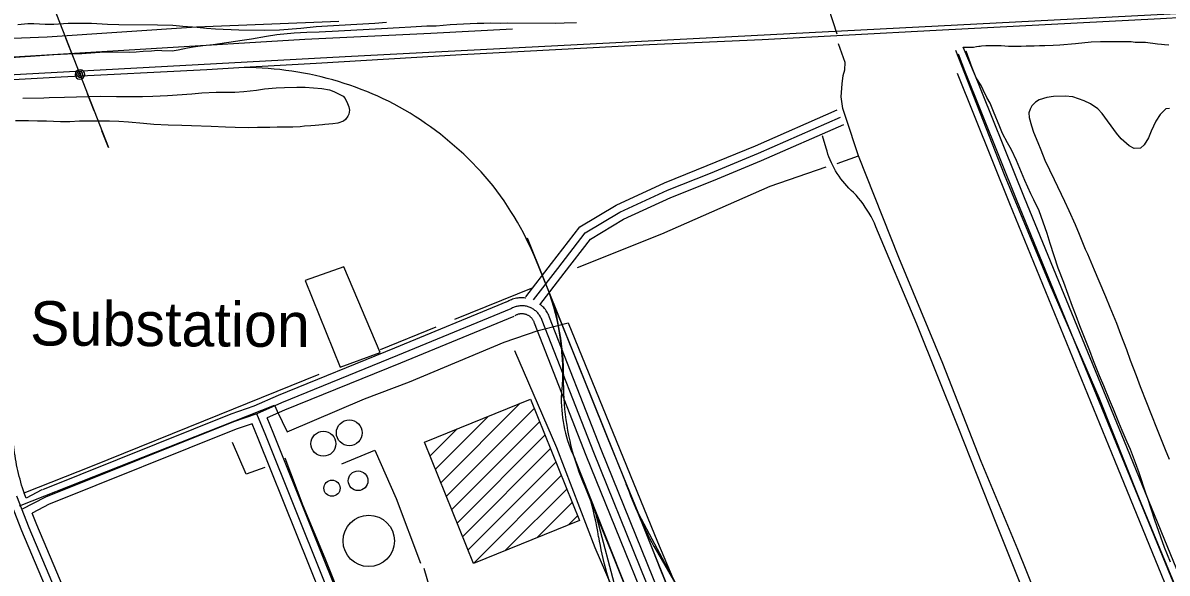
# Model space of a CAD drawing. Extents: x 3508733 to 3546731, y 546897 to 572481.
# Drawn here: x 3535729 to 3537874, y 568079 to 569109 of the extents above; entities that cross this region are included whole.
import ezdxf

# ---------------------------------------------------------------- set-up
doc = ezdxf.new("R2010")
doc.units = 0
for name, color, linetype in [('V-BLDG-OTLN', 7, 'Continuous'), ('V-DOMW-TANK', 7, 'Continuous'), ('V-DTCH-CNTR', 7, 'Continuous'), ('V-RAIL-TRAK', 7, 'Continuous'), ('V-ROAD-CNTR', 7, 'Continuous'), ('V-SITE-OTLN', 7, 'Continuous'), ('V-SITE-OTLN-IDEN', 7, 'Continuous'), ('V-SITE-VEGE', 7, 'Continuous'), ('V-TOPO-SHOR', 7, 'Continuous'), ('V-UTIL-LINE', 7, 'Continuous')]:
    doc.layers.add(name, color=color, linetype=linetype)

msp = doc.modelspace()

# ---------------------------------------------------------------- linework, layer by layer
at = {"layer": 'V-BLDG-OTLN'}
for p, q in [((3536512.6, 568247.8), (3536661.4, 568396.7)), ((3536522.8, 568222.7), (3536687.3, 568387.2)), ((3536502.4, 568273), (3536602, 568372.7)), ((3536532.9, 568197.5), (3536697.4, 568362)), ((3536492.2, 568298.2), (3536542.7, 568348.7)), ((3536543.1, 568172.3), (3536707.6, 568336.8)), ((3536553.3, 568147.2), (3536717.8, 568311.7)), ((3536563.5, 568122), (3536728, 568286.5)), ((3536573.7, 568096.8), (3536738.2, 568261.3)), ((3536633.1, 568120.9), (3536748.4, 568236.1)), ((3536692.4, 568144.9), (3536758.5, 568211)), ((3536751.8, 568168.9), (3536768.7, 568185.8))]:
    msp.add_line(p, q, dxfattribs=at)
msp.add_lwpolyline([(3536573.7, 568096.8), (3536481.8, 568324), (3536680.3, 568404.3), (3536772.2, 568177.2)], close=True, dxfattribs=at)
at = {"layer": 'V-DOMW-TANK'}
for centre, radius in [((3536340.7, 568341.3), 24.2), ((3536292.2, 568321), 23.4), ((3536308.3, 568237.6), 15.1), ((3536357.2, 568251.5), 18.4), ((3536377.3, 568139), 48.1)]:
    msp.add_circle(centre, radius, dxfattribs=at)
at = {"layer": 'V-DTCH-CNTR'}
for points in [[(3535581.8, 569075.4), (3535774.1, 569082.8), (3536054, 569101.5), (3536321.3, 569112)], [(3537991.6, 567798.3), (3537900.7, 568026.8), (3537820.8, 568220.1), (3537746.4, 568406.8), (3537655, 568618.5), (3537569, 568824.8), (3537478.1, 569057.2)], [(3537630.8, 567978.4), (3537553.7, 568172.4), (3537482, 568351.9), (3537404.6, 568545.1), (3537328.2, 568727.4), (3537325.4, 568733.8), (3537322.3, 568740.1), (3537319, 568746.3), (3537315.6, 568752.4), (3537311.9, 568758.4), (3537308.1, 568764.2), (3537304.1, 568770), (3537299.9, 568775.6), (3537295.5, 568781), (3537290.9, 568786.3), (3537286.2, 568791.5), (3537281.8, 568795.4), (3537277.6, 568799.5), (3537273.6, 568803.7), (3537269.7, 568808), (3537265.9, 568812.5), (3537262.3, 568817.1), (3537258.9, 568821.8), (3537255.7, 568826.7), (3537252.6, 568831.7), (3537249.8, 568836.8), (3537247.1, 568841.9), (3537244.5, 568847.2), (3537242.2, 568852.6), (3537240.1, 568858), (3537238.2, 568863.5), (3537236.4, 568869.1), (3537234.9, 568874.7), (3537227.8, 568897.3)]]:
    msp.add_lwpolyline(points, dxfattribs=at)
at = {"layer": 'V-RAIL-TRAK'}
msp.add_line((3537441.3, 569094.9), (3537115, 569077.5), dxfattribs=at)
for points in [[(3542061.1, 569325.6), (3541623.3, 569302.6), (3541608.8, 569301.8), (3541338, 569288), (3541067, 569275.2), (3541050.6, 569275.3), (3541034.3, 569275.5), (3541017.9, 569276), (3541001.5, 569276.7), (3540985.1, 569277.6), (3540968.8, 569278.7), (3540952.5, 569280), (3540936.1, 569281.5), (3540841.9, 569276.6), (3540707.3, 569269.6), (3540399.3, 569252.8), (3540092.5, 569236.8), (3539785, 569220.8), (3539425.5, 569201.2), (3539002.2, 569178.8), (3538593.6, 569156.8), (3538216.7, 569136.5), (3537861.5, 569116.9), (3537441.3, 569094.9)], [(3537115, 569077.5), (3536903.4, 569067.9), (3536550.9, 569049), (3536278.8, 569033.1)], [(3536278.8, 569033.1), (3536143.7, 569025.4), (3536073.8, 569021.3), (3535800.8, 569007.4), (3535598.3, 568996.4), (3535584.7, 568995.6), (3535417.6, 568986.7), (3535190.5, 568974.4), (3534881.4, 568957.6), (3534693.5, 568948.1), (3534541, 568939.5), (3534365.4, 568929.6), (3534150.5, 568918.4), (3533896.5, 568905.6), (3533722.6, 568896.5)], [(3536953.1, 568059.3), (3536883.4, 568189), (3536825, 568332.3), (3536761, 568490.9), (3536721.3, 568589.6), (3536713.5, 568608.9), (3536696.1, 568652.1), (3536691.8, 568663), (3536687.3, 568673.7), (3536682.6, 568684.4), (3536677.6, 568694.9), (3536672.5, 568705.4), (3536667.1, 568715.7), (3536661.6, 568726), (3536655.8, 568736.1), (3536649.9, 568746.2), (3536643.7, 568756.1), (3536637.4, 568765.9), (3536630.9, 568775.5), (3536624.2, 568785.1), (3536617.3, 568794.5), (3536610.2, 568803.8), (3536602.9, 568812.6), (3536595.3, 568821.4), (3536587.7, 568830), (3536579.8, 568838.4), (3536571.8, 568846.7), (3536563.6, 568854.9), (3536555.3, 568862.9), (3536546.9, 568870.7), (3536538.2, 568878.4), (3536529.5, 568885.9), (3536520.6, 568893.2), (3536511.6, 568900.4), (3536502.4, 568907.4), (3536493.1, 568914.2), (3536483.7, 568920.9), (3536474.2, 568927.3), (3536464.5, 568933.6), (3536454.7, 568939.8), (3536444.8, 568945.7), (3536434.8, 568951.4), (3536424.7, 568957), (3536414.5, 568962.3), (3536404.4, 568967.1), (3536394.2, 568971.8), (3536383.9, 568976.2), (3536373.5, 568980.5), (3536363.1, 568984.6), (3536352.5, 568988.5), (3536342, 568992.2), (3536331.3, 568995.7), (3536320.6, 568999), (3536309.8, 569002.1), (3536299, 569005.1), (3536288.1, 569007.8), (3536277.2, 569010.4), (3536266.2, 569012.7), (3536255.2, 569014.9), (3536244.2, 569016.8), (3536233.1, 569018.6), (3536222, 569020.1), (3536210.8, 569021.5), (3536199.7, 569022.6), (3536188.5, 569023.6), (3536177.3, 569024.3), (3536166.1, 569024.9), (3536154.9, 569025.2), (3536143.7, 569025.4)], [(3536721.3, 568589.6), (3536724.1, 568579.5), (3536726.6, 568569.5), (3536729, 568559.3), (3536731.2, 568549.1), (3536733.2, 568538.9), (3536735, 568528.6), (3536736.6, 568518.4), (3536738, 568508), (3536739.2, 568497.7), (3536740.2, 568487.3), (3536741, 568476.9), (3536741.6, 568466.5), (3536742, 568456.1), (3536742.2, 568445.7), (3536742, 568435.7), (3536742.1, 568425.7), (3536742.3, 568415.6), (3536742.8, 568405.6), (3536743.5, 568395.6), (3536744.4, 568385.6), (3536745.5, 568375.6), (3536746.8, 568365.7), (3536748.3, 568355.8), (3536750, 568345.9), (3536752, 568336.1), (3536754.1, 568326.3), (3536756.4, 568316.5), (3536758.9, 568306.8), (3536761.7, 568297.1), (3536764.6, 568287.6), (3536767.7, 568278), (3536771, 568268.6), (3536774.6, 568259.2), (3536778.3, 568249.8), (3536782.2, 568240.6), (3536802.4, 568191.2), (3536833.2, 568116), (3536900.7, 567947.4)], [(3536851.4, 568010.8), (3536801.4, 568126), (3536729.8, 568313), (3536651, 568494.6)], [(3536802.4, 568191.2), (3536842.8, 568037.5), (3536848, 568021), (3536851.4, 568010.8), (3536853.4, 568004.7), (3536859, 567988.4), (3536864.8, 567972.1), (3536870.8, 567955.9), (3536876.9, 567939.8), (3536883.3, 567923.8), (3536889.9, 567907.9), (3536953.2, 567751.7), (3537033.7, 567550.6)], [(3537103.8, 567648.7), (3537091.7, 567675.5), (3537080.9, 567702.7), (3537069.7, 567729.8), (3537058.4, 567756.8), (3537046.7, 567783.7), (3536923.6, 568087.5), (3536883.4, 568189)]]:
    msp.add_lwpolyline(points, dxfattribs=at)
at = {"layer": 'V-ROAD-CNTR'}
for points in [[(3543838.2, 569442.8), (3541690.3, 569327), (3540868.3, 569282.7), (3539753, 569225.1), (3538133.2, 569138.2), (3536332.9, 569045.5), (3533541.7, 568893.8)], [(3537482.4, 569051.3), (3537494.1, 569020.1), (3537592.4, 568776.1), (3537789.4, 568295.9), (3537971.3, 567851.6)], [(3537496.4, 569056.6), (3537508.1, 569025.5), (3537606.3, 568781.8), (3537803.2, 568301.6), (3537985.2, 567857.2)], [(3537480.1, 569014.7), (3537578.5, 568770.5), (3537775.5, 568290.2), (3537957.4, 567846)], [(3536671.7, 568596.1), (3536719.7, 568658.5), (3536772.7, 568727.2), (3536841.1, 568767.9), (3536931.5, 568809.6), (3537012, 568841.8), (3537102, 568878.7), (3537255.6, 568946.2)], [(3536686.2, 568590.3), (3536731.6, 568649.3), (3536782.9, 568715.8), (3536848.1, 568754.6), (3536937.5, 568795.8), (3537017.7, 568827.9), (3537107.9, 568864.9), (3537261.7, 568932.4)], [(3536698.1, 568581.2), (3536743.4, 568640.1), (3536793, 568704.3), (3536855, 568741.3), (3536943.4, 568782), (3537023.3, 568814), (3537113.8, 568851.1), (3537267.7, 568918.7)], [(3536674.4, 568706.4), (3536739.1, 568544.7), (3536877.2, 568202), (3537260.6, 567251.8)], [(3536671.7, 568593.7), (3536671.2, 568593.8), (3536668.8, 568594), (3536666.3, 568594.2), (3536663.9, 568594.2), (3536661.4, 568594.1), (3536658.9, 568594), (3536656.5, 568593.7), (3536654.1, 568593.3), (3536651.7, 568592.8), (3536649.3, 568592.2), (3536646.9, 568591.4), (3536644.6, 568590.6), (3536642.3, 568589.7), (3536640.1, 568588.7), (3536637.9, 568587.5), (3536635.9, 568586.4), (3536635.5, 568586.2)], [(3536637.6, 568587.2), (3536425.4, 568499.8), (3536207.7, 568411.4)], [(3536643.3, 568573.3), (3536431.1, 568485.9), (3536213.4, 568397.5)], [(3536702.2, 568552), (3536701.6, 568553.7), (3536700.9, 568555.3), (3536700.1, 568556.9), (3536699.3, 568558.5), (3536698.4, 568560.1), (3536697.4, 568561.6), (3536696.4, 568563), (3536695.3, 568564.4), (3536694.1, 568565.8), (3536692.9, 568567.1), (3536691.6, 568568.4), (3536690.3, 568569.6), (3536688.9, 568570.7), (3536687.5, 568571.8), (3536686, 568572.8), (3536684.5, 568573.7), (3536682.9, 568574.6), (3536681.3, 568575.4), (3536679.7, 568576.1), (3536678, 568576.8), (3536676.3, 568577.3), (3536674.6, 568577.9), (3536672.8, 568578.3), (3536671.1, 568578.6), (3536669.3, 568578.9), (3536667.5, 568579.1), (3536665.7, 568579.2), (3536663.9, 568579.2), (3536662.2, 568579.2), (3536660.4, 568579), (3536658.6, 568578.8), (3536656.8, 568578.5), (3536655.1, 568578.2), (3536653.3, 568577.7), (3536651.6, 568577.2), (3536649.9, 568576.6), (3536648.3, 568575.9), (3536646.6, 568575.2), (3536645, 568574.4), (3536643.5, 568573.5), (3536643.3, 568573.3)], [(3536716.3, 568557.1), (3536715.6, 568559.1), (3536714.6, 568561.4), (3536713.6, 568563.6), (3536712.4, 568565.8), (3536711.2, 568567.9), (3536709.9, 568570), (3536708.4, 568572), (3536706.9, 568573.9), (3536705.3, 568575.8), (3536703.6, 568577.6), (3536701.9, 568579.3), (3536700.1, 568581), (3536699.4, 568581.5)], [(3536649, 568559.5), (3536436.8, 568472), (3536219, 568383.6)], [(3536688.1, 568546.8), (3536687.6, 568548.2), (3536687.2, 568549.2), (3536686.7, 568550.3), (3536686.2, 568551.3), (3536685.6, 568552.2), (3536685, 568553.2), (3536684.4, 568554.1), (3536683.7, 568555), (3536682.9, 568555.8), (3536682.2, 568556.6), (3536681.4, 568557.4), (3536680.5, 568558.2), (3536679.7, 568558.9), (3536678.8, 568559.6), (3536677.8, 568560.2), (3536676.9, 568560.8), (3536675.9, 568561.3), (3536674.9, 568561.8), (3536673.9, 568562.3), (3536672.8, 568562.7), (3536671.8, 568563), (3536670.7, 568563.4), (3536669.6, 568563.6), (3536668.5, 568563.8), (3536667.4, 568564), (3536666.3, 568564.1), (3536665.2, 568564.2), (3536664, 568564.2), (3536662.9, 568564.2), (3536661.8, 568564.1), (3536660.7, 568564), (3536659.6, 568563.8), (3536658.5, 568563.6), (3536657.4, 568563.3), (3536656.3, 568562.9), (3536655.3, 568562.6), (3536654.2, 568562.1), (3536653.2, 568561.7), (3536652.2, 568561.2), (3536651.1, 568560.5), (3536651.1, 568560.5)], [(3537541.8, 566465.2), (3537344.5, 566949.7), (3537125.7, 567500.9), (3536973, 567875.3), (3536799.1, 568304.5), (3536702.2, 568552)], [(3537113.5, 567570.7), (3536986.9, 567881), (3536813, 568310.1), (3536716.2, 568557.4)], [(3537085.7, 567559.3), (3536959.1, 567869.7), (3536785.1, 568299), (3536688.2, 568546.5)], [(3536207.3, 568411.2), (3536161.8, 568391), (3536118.5, 568376.1), (3535765.4, 568234.9)], [(3536213.4, 568397.5), (3536167.3, 568377), (3536123.7, 568362.1), (3535771, 568221)], [(3536219.5, 568383.8), (3536186.7, 568369.2)], [(3536158.8, 568358.2), (3536128.9, 568348), (3535776.5, 568207)], [(3536564.9, 567345.7), (3536385.2, 567795.2), (3536170.2, 568330.6), (3536158.8, 568358.2)], [(3537022.6, 566253), (3536888.7, 566581.5), (3536663.9, 567138.6), (3536399.1, 567800.8), (3536184.1, 568336.2), (3536167.3, 568377.1)], [(3536335.5, 567999.5), (3536198, 568341.9), (3536186.7, 568369.2)], [(3535731.7, 568227.4), (3535729.9, 568232.8), (3535728.2, 568238.2), (3535726.5, 568243.5), (3535724.9, 568248.9), (3535723.4, 568254.3), (3535722, 568259.7), (3535720.6, 568265.1), (3535719.4, 568270.6), (3535718.2, 568276), (3535717, 568281.5), (3535716, 568287), (3535715, 568292.5), (3535714.1, 568298.1), (3535713.3, 568303.6), (3535712.5, 568309.2), (3535711.8, 568314.7), (3535711.2, 568320.3), (3535710.7, 568325.9), (3535710.6, 568327)], [(3537050, 567572.2), (3536763.5, 568293.3)], [(3535735, 568219.1), (3535731.5, 568228.1)], [(3535764, 568234.3), (3535735, 568219.1)], [(3536128.2, 567169.7), (3536067.2, 567320.1), (3535783.2, 568024.9), (3535726.9, 568157.7), (3535703.6, 568217.1)], [(3536937.3, 565220.5), (3536774.6, 565614.4), (3536499.7, 566294.1), (3536081.1, 567325.7), (3535797.1, 568030.6), (3535740.8, 568163.4), (3535717.5, 568222.6)], [(3535771, 568221), (3535726.3, 568197.6)], [(3535777.9, 568207.7), (3535746, 568191)], [(3536155.9, 567181.2), (3536095, 567331.3), (3535811, 568036.3), (3535754.7, 568169), (3535746, 568191)], [(3536911.5, 568128.8), (3537026.7, 567930.3), (3537105.1, 567786)]]:
    msp.add_lwpolyline(points, dxfattribs=at)
for centre, radius, start, end in [((3536291.4, 568455.1), 449.6, 353.7019, 18.8393), ((3536990, 568403.2), 251.8, 179.4123, 205.8806), ((3537812.5, 568599.3), 1016.5, 200.3546, 207.5749), ((3535967.7, 568001.7), 852.9, 9.79, 15.063), ((3537321.1, 568226), 519.1, 188.7824, 203.5132)]:
    msp.add_arc(centre, radius, start, end, dxfattribs=at)
at = {"layer": 'V-SITE-OTLN'}
msp.add_lwpolyline([(3536257.9, 568626.9), (3536323.7, 568464.3), (3536398.7, 568491.9), (3536330.8, 568652.4)], close=True, dxfattribs=at)
msp.add_lwpolyline([(3535722.4, 568204.5), (3536001.4, 568314.8), (3536200.7, 568393.1), (3536205.8, 568382), (3536224.1, 568343.1), (3536369.3, 568405.3), (3536453.7, 568437.1), (3536631, 568511.2), (3536695, 568533), (3536702.6, 568534.9), (3536750.8, 568547.1), (3536918.8, 568137.4), (3537008.7, 567924.2)], dxfattribs=at)
at = {"layer": 'V-SITE-VEGE'}
for p, q in [((3535719.5, 569105.9), (3535737.9, 569107.7)), ((3535737.9, 569107.7), (3535749.2, 569107.7)), ((3535749.2, 569107.7), (3535770.6, 569106.5)), ((3535786.7, 569106.8), (3535813.7, 569108.6)), ((3535813.7, 569108.6), (3535857.2, 569108.3)), ((3535857.2, 569108.3), (3535887.2, 569106.8)), ((3536354.6, 569106.5), (3536388.7, 569108.6)), ((3536388.7, 569108.6), (3536410.4, 569110.5)), ((3536580.4, 569108.1), (3536567.4, 569107.2)), ((3536593.1, 569108), (3536580.4, 569108.1)), ((3536606.2, 569108.3), (3536593.1, 569108)), ((3536624.5, 569108.1), (3536606.2, 569108.3)), ((3536638.2, 569108.7), (3536624.5, 569108.1)), ((3536727.8, 569108.2), (3536638.2, 569108.7)), ((3536743.5, 569108.4), (3536727.8, 569108.2)), ((3536766.5, 569109.3), (3536743.5, 569108.4)), ((3535770.6, 569106.5), (3535780, 569106.5)), ((3535780, 569106.5), (3535786.7, 569106.8)), ((3535887.2, 569106.8), (3535908.6, 569106)), ((3535908.6, 569106), (3535981.4, 569105.5)), ((3535981.4, 569105.5), (3536010.1, 569104.7)), ((3536010.1, 569104.7), (3536028.5, 569102.9)), ((3536028.5, 569102.9), (3536055.6, 569101.1)), ((3536055.6, 569101.1), (3536072.9, 569098.9)), ((3536072.9, 569098.9), (3536089.9, 569097.8)), ((3536089.9, 569097.8), (3536133.7, 569095.9)), ((3536133.7, 569095.9), (3536181.5, 569095.6)), ((3536181.5, 569095.6), (3536209.9, 569096.1)), ((3536205.1, 569086.8), (3536185.4, 569083.5)), ((3536237.6, 569089.6), (3536205.1, 569086.8)), ((3536209.9, 569096.1), (3536249.6, 569099.2)), ((3536260.9, 569091.1), (3536237.6, 569089.6)), ((3536249.6, 569099.2), (3536278.4, 569102)), ((3536284.3, 569091.6), (3536260.9, 569091.1)), ((3536278.4, 569102), (3536299.8, 569103.5)), ((3536320.4, 569093.7), (3536284.3, 569091.6)), ((3536299.8, 569103.5), (3536354.6, 569106.5)), ((3536401.3, 569097.9), (3536320.4, 569093.7)), ((3536434.4, 569100), (3536401.3, 569097.9)), ((3536456.1, 569100.9), (3536434.4, 569100)), ((3536485.9, 569102.7), (3536456.1, 569100.9)), ((3536503.9, 569103.2), (3536485.9, 569102.7)), ((3536529.6, 569105.1), (3536503.9, 569103.2)), ((3536567.4, 569107.2), (3536529.6, 569105.1)), ((3536066.4, 569065.9), (3536048.3, 569063.7)), ((3536085.7, 569068.1), (3536066.4, 569065.9)), ((3536139.6, 569075.8), (3536085.7, 569068.1)), ((3536157.6, 569078.7), (3536139.6, 569075.8)), ((3536185.4, 569083.5), (3536157.6, 569078.7)), ((3535733.2, 569045.3), (3535705.7, 569043.8)), ((3535742.8, 569046.2), (3535733.2, 569045.3)), ((3535760.6, 569047.1), (3535742.8, 569046.2)), ((3535786.6, 569049), (3535760.6, 569047.1)), ((3535825.1, 569051.1), (3535786.6, 569049)), ((3535839.1, 569051.3), (3535825.1, 569051.1)), ((3535873.2, 569053.4), (3535839.1, 569051.3)), ((3535893.9, 569054), (3535873.2, 569053.4)), ((3535929, 569053.7), (3535893.9, 569054)), ((3535941.3, 569054.3), (3535929, 569053.7)), ((3535954, 569055.3), (3535941.3, 569054.3)), ((3535970.1, 569056.2), (3535954, 569055.3)), ((3535981.1, 569057.1), (3535970.1, 569056.2)), ((3535989.1, 569056.4), (3535981.1, 569057.1)), ((3536008.8, 569056.3), (3535989.1, 569056.4)), ((3536020.2, 569058.2), (3536008.8, 569056.3)), ((3536037.3, 569061.8), (3536020.2, 569058.2)), ((3536048.3, 569063.7), (3536037.3, 569061.8))]:
    msp.add_line(p, q, dxfattribs=at)
for points in [[(3537514.5, 569009), (3537491.5, 569063.6), (3537497.5, 569063.5), (3537510.9, 569063.8), (3537516.9, 569064.8), (3537520.9, 569065.7), (3537523.3, 569065.7), (3537525.9, 569066), (3537534, 569066.7), (3537562.7, 569066.5), (3537576.4, 569065.7), (3537600.1, 569065.6), (3537609.5, 569066.2), (3537624.8, 569066.1), (3537634.5, 569066.4), (3537644.5, 569067), (3537660.6, 569067.5), (3537672.6, 569068.1), (3537702.4, 569070.3), (3537731.4, 569073.4), (3537749.1, 569074.3), (3537806.6, 569074), (3537814.3, 569073.2), (3537826, 569073.2), (3537833.7, 569072.8), (3537855.7, 569069.6), (3537863.4, 569069.2), (3537869, 569068.5), (3537877.4, 569067.8)], [(3537880.6, 568099), (3537869.4, 568126.4), (3537862.2, 568145.9), (3537851, 568177.7), (3537837.6, 568218.5), (3537834, 568228.2), (3537821.5, 568266.7), (3537814.6, 568285.1), (3537805.1, 568309.9), (3537798.9, 568324), (3537790, 568345.8), (3537783.4, 568360.8), (3537773.2, 568385.6), (3537766.3, 568403), (3537755.1, 568429.5), (3537747.5, 568447.9), (3537736.3, 568476.1), (3537729.1, 568494.8), (3537721.6, 568513.9), (3537710.4, 568541.7), (3537703.5, 568560.5), (3537696.6, 568578.2), (3537680.1, 568622.7), (3537669.6, 568649.9), (3537654.6, 568695.7), (3537649, 568714.8), (3537633.9, 568757), (3537624, 568777.8), (3537618.4, 568789.2), (3537607.2, 568813.6), (3537598, 568836.4), (3537591.7, 568851.1), (3537582.2, 568871.6), (3537574.9, 568884.3), (3537565.6, 568901.8), (3537560.1, 568914.1), (3537548.5, 568943), (3537542, 568958.7), (3537536.3, 568969.1), (3537529.4, 568983.8), (3537525.1, 568991.9), (3537517.2, 569004.3), (3537514.5, 569009)], [(3535728.6, 568968.2), (3535768.1, 568968.8), (3535777.8, 568969.4), (3535806.5, 568969.8), (3535875, 568971.5), (3535904.1, 568971.2), (3535953.3, 568971.2), (3535972.3, 568971.8), (3536000.1, 568973.2), (3536045.4, 568976.3), (3536064.2, 568977.8), (3536091, 568979.2), (3536099.7, 568979.4), (3536126, 568979.4), (3536142.8, 568980.4), (3536166.5, 568983.1), (3536181.5, 568985.3), (3536203.7, 568987.3), (3536219.1, 568988.3), (3536242.2, 568988.8), (3536257.7, 568988.6), (3536289.2, 568986.4), (3536303.9, 568983.6), (3536311.6, 568980.4), (3536322.9, 568975.2), (3536329.1, 568972), (3536332.7, 568967.4), (3536337.4, 568957.9), (3536339.7, 568952.1), (3536340.9, 568945.4), (3536339.8, 568938.4), (3536338.1, 568934.1), (3536333.7, 568927.9), (3536329.6, 568925), (3536319.2, 568921.2), (3536310, 568919.9), (3536295.1, 568918.8), (3536290.7, 568918.2), (3536277, 568916.9), (3536268.8, 568916), (3536256.9, 568915.4), (3536248.7, 568914.5), (3536234.7, 568913.9), (3536224.1, 568914), (3536205.6, 568913.5), (3536191.6, 568913.4), (3536168.9, 568912.9), (3536152.5, 568912.8), (3536126.5, 568913.1), (3536108.4, 568914), (3536081.7, 568914.7), (3536044.8, 568916.5), (3536027, 568916.7), (3536001.2, 568917.2), (3535974.2, 568919), (3535955.2, 568920.8)], [(3537878.3, 568948.6), (3537871.3, 568948.3), (3537860.9, 568937.3), (3537853.1, 568925), (3537844, 568906.3), (3537838.9, 568894), (3537830.8, 568880.4), (3537824.1, 568874.7), (3537812, 568873.8), (3537802.7, 568878.5), (3537788.1, 568892), (3537779.1, 568902.7), (3537752, 568939.3), (3537744, 568948.1), (3537730.4, 568957.5), (3537718.7, 568963.3), (3537697.4, 568970.4), (3537682.7, 568971.5), (3537661, 568971.3), (3537648.3, 568969.4), (3537634.2, 568965.1), (3537627.5, 568960.8), (3537620.4, 568953.5), (3537617.1, 568947.2), (3537615, 568940.9), (3537615.6, 568931.8)], [(3535955.2, 568920.8), (3535926.5, 568923.3), (3535908.9, 568924.4), (3535890.9, 568924.9), (3535863.9, 568924.9), (3535835.2, 568924.7), (3535816.9, 568923.9), (3535799, 568923.9), (3535773.2, 568924.8), (3535756.1, 568925.3), (3535739.5, 568925.4), (3535714.9, 568925.4)], [(3537615.6, 568931.8), (3537619.5, 568916.1), (3537623.8, 568904.4), (3537631.4, 568885), (3537637, 568871.6), (3537644.8, 568851.8), (3537662.3, 568815.6), (3537681.4, 568775.1), (3537689.7, 568758), (3537701.5, 568731.5), (3537709.4, 568713.4), (3537720.6, 568685.3), (3537724.6, 568676.6), (3537737.4, 568646.4), (3537746.3, 568626.3), (3537758.5, 568596.9), (3537766.7, 568576.4), (3537778.9, 568546.6), (3537786.4, 568526.2), (3537797.6, 568497.1), (3537804.8, 568477.6), (3537816, 568448.5), (3537823.6, 568428.1), (3537835.1, 568397.9), (3537843.6, 568377.5), (3537855.5, 568347.4), (3537870.6, 568310.2), (3537877.8, 568291.8)]]:
    msp.add_lwpolyline(points, dxfattribs=at)
at = {"layer": 'V-TOPO-SHOR'}
for p, q in [((3536257.3, 569078.2), (3535593.7, 569037.5)), ((3537255.6, 568845.9), (3537295.6, 568860.1)), ((3536538.9, 568554.2), (3536685.4, 568613.4)), ((3536399.1, 568497.7), (3536503.4, 568539.8))]:
    msp.add_line(p, q, dxfattribs=at)
for points in [[(3537255.7, 569088), (3537216.3, 569209.4), (3537183.6, 569277.8), (3537143.7, 569369.9), (3537093.7, 569479.7), (3537081.4, 569509.8), (3537074.9, 569528.1), (3537070.3, 569541.4), (3537015, 569668), (3537015.4, 569668.3), (3536978.3, 569793.4)], [(3536646.9, 569097.1), (3536493.6, 569089.1), (3536257.3, 569078.2)], [(3537265.9, 568948.9), (3537262.8, 568970.7), (3537264.9, 568995.2), (3537266.9, 569010.4), (3537269.7, 569021.3), (3537270.6, 569034.9), (3537257.9, 569070.1)], [(3537882.8, 567402.8), (3537809.2, 567593.3), (3537737.5, 567770.2), (3537660.4, 567958.8), (3537594.4, 568122.8), (3537525.7, 568287.5), (3537453.6, 568471), (3537371.1, 568669.8), (3537295.6, 568860.1), (3537271.9, 568932.1), (3537265.9, 568948.9)], [(3536768.6, 568651), (3536926.4, 568714.3), (3537129.5, 568803.4), (3537234.5, 568839.4)], [(3536283.6, 568450.7), (3536096.5, 568375.1), (3535858.6, 568279), (3535730.4, 568228.3)], [(3536182.6, 568276.3), (3536147.4, 568263.7), (3536121.6, 568323.2)], [(3536344.8, 567983.3), (3536295.2, 568105.7), (3536254.3, 568204.8), (3536220.3, 568293.9)]]:
    msp.add_lwpolyline(points, dxfattribs=at)
at = {"layer": 'V-UTIL-LINE'}
for points in [[(3533549.6, 570620.2), (3533877.8, 569033.9), (3535770.3, 569179.8), (3535889.2, 568875.5)], [(3535821.5, 569048.7), (3535809.1, 569080.4)], [(3535835.7, 569012.4), (3535834.1, 569010), (3535836.4, 569010), (3535837.9, 569012.4), (3535836.5, 569014.9), (3535833.3, 569013.9), (3535831.3, 569009.6), (3535834.4, 569006.7), (3535839.2, 569007.2), (3535841.3, 569011.2), (3535840.6, 569015.7), (3535836.4, 569018), (3535831.1, 569016.3), (3535827.3, 569009.1), (3535829.2, 569006.2), (3535832.1, 569004.1), (3535835.5, 569003.4), (3535839, 569004), (3535841.9, 569005.9), (3535843.9, 569008.8), (3535844.7, 569012.2), (3535844.1, 569015.7), (3535842.2, 569018.6), (3535839.3, 569020.6), (3535835.9, 569021.4), (3535832.4, 569020.8), (3535829.5, 569018.9), (3535827.5, 569016), (3535826.7, 569012.6), (3535827.3, 569009.1)], [(3535862.3, 568944.4), (3535849.9, 568976.1)], [(3535889.2, 568875.5), (3535876.8, 568907.1)], [(3536326.6, 568283.2), (3536388.5, 568308.7), (3536428.6, 568218.1), (3536474.4, 568097.5)], [(3536480.6, 568087.7), (3536490.5, 568053.6), (3536506.9, 568044.9), (3536512.2, 568026.5), (3536513.3, 568014.8), (3536571.9, 567880.4), (3536575.8, 567880.7), (3536683.2, 567925.8), (3536719.7, 567826.7)]]:
    msp.add_lwpolyline(points, dxfattribs=at)

# ---------------------------------------------------------------- texts
at = {"layer": 'V-SITE-OTLN-IDEN'}
msp.add_text('Substation', height=83, rotation=359.6533, dxfattribs=at).set_placement((3535742, 568505.1))

doc.saveas('drawing.dxf')
